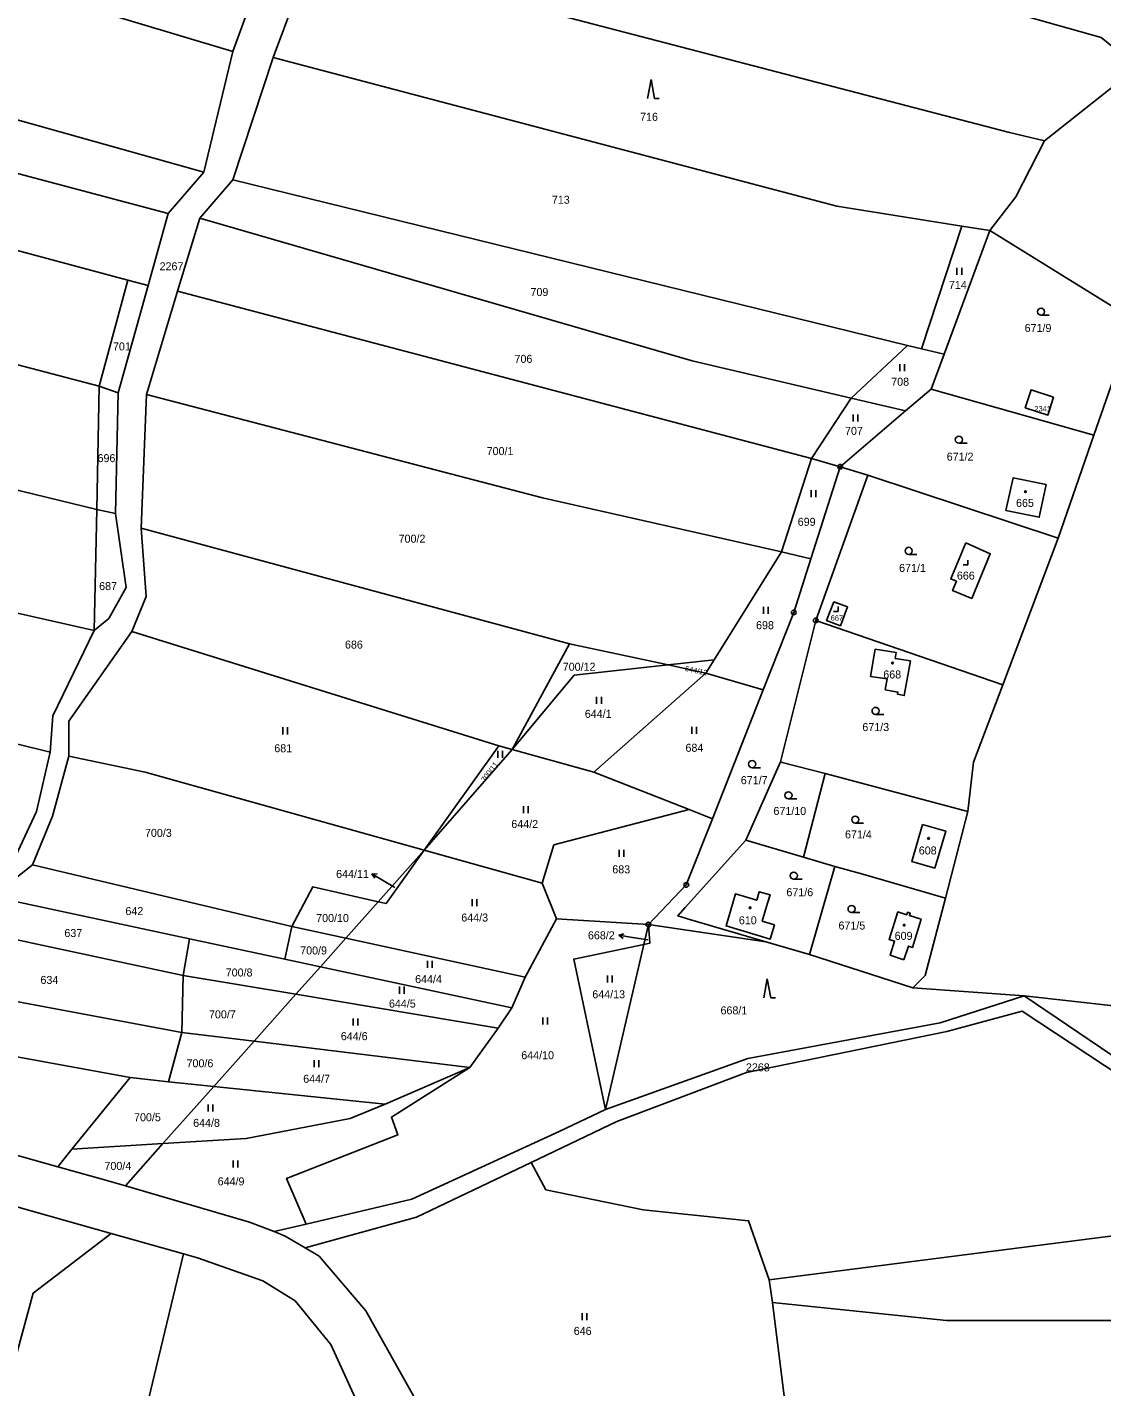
# Model space of a CAD drawing. Extents: x -725728 to -720881, y -1068679 to -1063504.
# Drawn here: x -722289.2 to -722061, y -1064708.2 to -1064419.4 of the extents above; entities that cross this region are included whole.
import ezdxf

# ---------------------------------------------------------------- set-up
doc = ezdxf.new("R2010")
doc.units = 0
for name, color, linetype in [('Hranice parcel', 7, 'Continuous'), ('Parcelní čísla', 7, 'Continuous'), ('Pop  PČ popisy', 7, 'Continuous'), ('Značky bodu BP', 7, 'Continuous'), ('Značky budov', 7, 'Continuous'), ('Značky kultur', 7, 'Continuous')]:
    doc.layers.add(name, color=color, linetype=linetype)

# ---------------------------------------------------------------- blocks, each defined once
blk = doc.blocks.new('4.02_3')
at = {"layer": 'Značky budov'}
blk.add_circle((-0.001, 0), 0.0175, dxfattribs=at)
blk = doc.blocks.new('4.02_4')
at = {"layer": 'Značky budov'}
blk.add_circle((-0.001, 0), 0.0175, dxfattribs=at)
blk = doc.blocks.new('1029_169')
at = {"layer": 'Pop  PČ popisy'}
for p, q in [((-0.296, 0.047), (-0.19, 0.081)), ((0, 0), (-0.296, 0.047)), ((-0.296, 0.047), (-0.205, -0.018))]:
    blk.add_line(p, q, dxfattribs=at)
blk = doc.blocks.new('1029_172')
at = {"layer": 'Pop  PČ popisy'}
for p, q in [((0, 0), (-0.257, 0.155)), ((-0.257, 0.155), (-0.146, 0.146)), ((-0.257, 0.155), (-0.197, 0.06))]:
    blk.add_line(p, q, dxfattribs=at)
blk = doc.blocks.new('3.19_1')
at = {"layer": 'Značky kultur'}
for p, q in [((-0.1, 0), (0, 0)), ((0, 0), (0, 0.1))]:
    blk.add_line(p, q, dxfattribs=at)
blk = doc.blocks.new('3.04_3')
at = {"layer": 'Značky kultur'}
blk.add_line((0.001, 0), (0.176, 0), dxfattribs=at)
blk.add_circle((0.001, 0.075), 0.075, dxfattribs=at)
blk = doc.blocks.new('3.04_2')
at = {"layer": 'Značky kultur'}
blk.add_line((0.001, 0), (0.176, 0), dxfattribs=at)
blk.add_circle((0.001, 0.075), 0.075, dxfattribs=at)
blk = doc.blocks.new('3.06_1')
at = {"layer": 'Značky kultur'}
for p, q in [((-0.051, 0), (-0.051, 0.15)), ((0.049, 0), (0.049, 0.15))]:
    blk.add_line(p, q, dxfattribs=at)
blk = doc.blocks.new('3.08_1')
at = {"layer": 'Značky kultur'}
for p, q in [((0, 0.4), (-0.075, 0)), ((0.075, 0), (0, 0.4)), ((0.075, 0), (0.175, 0))]:
    blk.add_line(p, q, dxfattribs=at)
blk = doc.blocks.new('3.06_2')
at = {"layer": 'Značky kultur'}
for p, q in [((-0.051, 0), (-0.051, 0.15)), ((0.049, 0), (0.049, 0.15))]:
    blk.add_line(p, q, dxfattribs=at)
blk = doc.blocks.new('1.05_1')
at = {"layer": 'Značky bodu BP'}
for radius in [0.05, 0.00303]:
    blk.add_circle((0, 0), radius, dxfattribs=at)
blk = doc.blocks.new('1.05_2')
at = {"layer": 'Značky bodu BP'}
for radius in [0.05, 0.00303]:
    blk.add_circle((0, 0), radius, dxfattribs=at)

msp = doc.modelspace()

# ---------------------------------------------------------------- linework, layer by layer
at = {"layer": 'Hranice parcel'}
for p, q in [((-722237.34, -1064401.85), (-722245.57, -1064424.54)), ((-722228.49, -1064403.13), (-722237.01, -1064425.82)), ((-722245.57, -1064424.54), (-722251.73, -1064450.13)), ((-722245.54, -1064451.75), (-722237.01, -1064425.82)), ((-722073.12, -1064443.47), (-722053.37, -1064427.81)), ((-722251.73, -1064450.13), (-722259.29, -1064458.95)), ((-722252.6, -1064459.91), (-722245.54, -1064451.75)), ((-722102.25, -1064486.94), (-722245.54, -1064451.75)), ((-722259.29, -1064458.95), (-722263.55, -1064474.25)), ((-722257.31, -1064475.42), (-722252.6, -1064459.91)), ((-722099.26, -1064487.67), (-722090.74, -1064461.6)), ((-722090.74, -1064461.6), (-722084.74, -1064462.56)), ((-722084.74, -1064462.56), (-722094.48, -1064488.84)), ((-722054.17, -1064481.5), (-722084.74, -1064462.56)), ((-722267.88, -1064473.09), (-722273.94, -1064495.64)), ((-722263.55, -1064474.25), (-722267.88, -1064473.09)), ((-722263.55, -1064474.25), (-722269.9, -1064497.02)), ((-722263.89, -1064497.36), (-722257.31, -1064475.42)), ((-722122.63, -1064510.94), (-722257.31, -1064475.42)), ((-722102.25, -1064486.94), (-722114.21, -1064498.16)), ((-722099.26, -1064487.67), (-722102.25, -1064486.94)), ((-722094.48, -1064488.84), (-722099.26, -1064487.67)), ((-722094.48, -1064488.84), (-722097.22, -1064496.22)), ((-722274.46, -1064521.84), (-722273.94, -1064495.64)), ((-722269.9, -1064497.02), (-722273.94, -1064495.64)), ((-722097.22, -1064496.22), (-722102.65, -1064500.86)), ((-722062.65, -1064506), (-722097.22, -1064496.22)), ((-722269.9, -1064497.02), (-722270.45, -1064522.63)), ((-722265.05, -1064525.76), (-722263.89, -1064497.36)), ((-722122.63, -1064510.94), (-722114.21, -1064498.16)), ((-722102.65, -1064500.86), (-722114.21, -1064498.16)), ((-722102.65, -1064500.86), (-722116.53, -1064512.74)), ((-722062.65, -1064506), (-722070.27, -1064527.91)), ((-722122.63, -1064510.94), (-722129.01, -1064530.83)), ((-722116.53, -1064512.74), (-722122.63, -1064510.94)), ((-722116.53, -1064512.74), (-722122.79, -1064532.32)), ((-722116.53, -1064512.74), (-722110.66, -1064514.55)), ((-722274.46, -1064521.84), (-722306.05, -1064514.11)), ((-722110.66, -1064514.55), (-722121.74, -1064545.38)), ((-722070.27, -1064527.91), (-722110.66, -1064514.55)), ((-722274.46, -1064521.84), (-722275.02, -1064547.52)), ((-722270.45, -1064522.63), (-722274.46, -1064521.84)), ((-722174.05, -1064550.35), (-722265.05, -1064525.76)), ((-722070.27, -1064527.91), (-722082.01, -1064559.05)), ((-722129.01, -1064530.83), (-722143.35, -1064553.76)), ((-722129.01, -1064530.83), (-722122.79, -1064532.32)), ((-722275.02, -1064547.52), (-722312.04, -1064539.16)), ((-722121.74, -1064545.38), (-722129.25, -1064575.44)), ((-722121.74, -1064545.38), (-722082.01, -1064559.05)), ((-722189.05, -1064571.99), (-722267.03, -1064547.75)), ((-722186.24, -1064572.77), (-722174.05, -1064550.35)), ((-722174.05, -1064550.35), (-722153.11, -1064554.83)), ((-722143.35, -1064553.76), (-722153.11, -1064554.83)), ((-722145.09, -1064556.55), (-722143.35, -1064553.76)), ((-722168.91, -1064577.58), (-722145.09, -1064556.55)), ((-722145.09, -1064556.55), (-722153.11, -1064554.83)), ((-722132.9, -1064560.12), (-722145.09, -1064556.55)), ((-722132.9, -1064560.12), (-722143.69, -1064587.49)), ((-722204.89, -1064594.15), (-722189.05, -1064571.99)), ((-722186.24, -1064572.77), (-722204.89, -1064594.15)), ((-722189.05, -1064571.99), (-722186.24, -1064572.77)), ((-722186.24, -1064572.77), (-722168.91, -1064577.58)), ((-722136.6, -1064592.05), (-722129.25, -1064575.44)), ((-722148.61, -1064585.56), (-722168.91, -1064577.58)), ((-722119.74, -1064577.91), (-722124.35, -1064595.63)), ((-722119.74, -1064577.91), (-722089.4, -1064585.92)), ((-722143.69, -1064587.49), (-722148.61, -1064585.56)), ((-722089.4, -1064585.92), (-722094.2, -1064604.39)), ((-722204.89, -1064594.15), (-722214.67, -1064605.13)), ((-722204.89, -1064594.15), (-722179.83, -1064601.16)), ((-722124.35, -1064595.63), (-722136.6, -1064592.05)), ((-722296.64, -1064604.05), (-722288.13, -1064597.29)), ((-722233.01, -1064610.4), (-722288.13, -1064597.29)), ((-722124.35, -1064595.63), (-722117.68, -1064597.66)), ((-722117.68, -1064597.66), (-722123.05, -1064616.33)), ((-722176.83, -1064608.72), (-722179.83, -1064601.16)), ((-722254.76, -1064612.97), (-722296.64, -1064604.05)), ((-722214.67, -1064605.13), (-722221.57, -1064612.88)), ((-722183.46, -1064621.14), (-722176.83, -1064608.72)), ((-722157.3, -1064609.97), (-722176.83, -1064608.72)), ((-722256.13, -1064620.77), (-722304.59, -1064610.4)), ((-722234.54, -1064617.3), (-722233.01, -1064610.4)), ((-722221.57, -1064612.88), (-722233.01, -1064610.4)), ((-722158.28, -1064614.17), (-722157.3, -1064609.97)), ((-722157.3, -1064609.97), (-722132.32, -1064613.61)), ((-722256.13, -1064620.77), (-722254.76, -1064612.97)), ((-722254.76, -1064612.97), (-722234.54, -1064617.3)), ((-722221.57, -1064612.88), (-722226.96, -1064618.93)), ((-722221.57, -1064612.88), (-722183.46, -1064621.14)), ((-722166.43, -1064649.27), (-722158.28, -1064614.17)), ((-722132.32, -1064613.61), (-722123.05, -1064616.33)), ((-722226.96, -1064618.93), (-722234.54, -1064617.3)), ((-722226.96, -1064618.93), (-722232.17, -1064624.78)), ((-722226.96, -1064618.93), (-722186.29, -1064627.64)), ((-722256.37, -1064632.92), (-722317.16, -1064621.52)), ((-722256.37, -1064632.92), (-722256.13, -1064620.77)), ((-722232.17, -1064624.78), (-722256.13, -1064620.77)), ((-722186.29, -1064627.64), (-722183.46, -1064621.14)), ((-722101.14, -1064623.4), (-722077.44, -1064625.09)), ((-722232.17, -1064624.78), (-722241.06, -1064634.77)), ((-722232.17, -1064624.78), (-722189.21, -1064631.97)), ((-722189.21, -1064631.97), (-722186.29, -1064627.64)), ((-722267.39, -1064642.49), (-722324.58, -1064631.99)), ((-722195.24, -1064640.3), (-722189.21, -1064631.97)), ((-722259.2, -1064643.36), (-722256.37, -1064632.92)), ((-722241.06, -1064634.77), (-722256.37, -1064632.92)), ((-722241.06, -1064634.77), (-722249.59, -1064644.35)), ((-722241.06, -1064634.77), (-722195.24, -1064640.3)), ((-722213.21, -1064648.12), (-722195.24, -1064640.3)), ((-722279.74, -1064657.7), (-722267.39, -1064642.49)), ((-722267.39, -1064642.49), (-722259.2, -1064643.36)), ((-722249.59, -1064644.35), (-722259.2, -1064643.36)), ((-722249.59, -1064644.35), (-722260.4, -1064656.5)), ((-722249.59, -1064644.35), (-722213.21, -1064648.12)), ((-722282.75, -1064661.41), (-722279.74, -1064657.7)), ((-722260.4, -1064656.5), (-722279.74, -1064657.7)), ((-722260.4, -1064656.5), (-722268.39, -1064665.47)), ((-722229.97, -1064673.59), (-722236.78, -1064675.2)), ((-722271.41, -1064675.59), (-722256.02, -1064679.92)), ((-722256.02, -1064679.92), (-722269.34, -1064735.11)), ((-722131.64, -1064685.44), (-722130.95, -1064690.23)), ((-722130.95, -1064690.23), (-722125.89, -1064730.13))]:
    msp.add_line(p, q, dxfattribs=at)
for points in [[(-722245.57, -1064424.54), (-722298.38, -1064408.65), (-722350.26, -1064393.61), (-722440.68, -1064372.26), (-722479.52, -1064360.13)], [(-722053.37, -1064427.81), (-722061.08, -1064421.58), (-722218.74, -1064377.16)], [(-722251.73, -1064450.13), (-722375.01, -1064415.63), (-722493.86, -1064384.39)], [(-722259.29, -1064458.95), (-722377.98, -1064427.44), (-722497.34, -1064398.25)], [(-722073.12, -1064443.47), (-722080.58, -1064441.76), (-722228.49, -1064403.13)], [(-722267.88, -1064473.09), (-722443.5, -1064425.95), (-722491.02, -1064416.99)], [(-722237.01, -1064425.82), (-722117.26, -1064457.38), (-722090.74, -1064461.6)], [(-722084.74, -1064462.56), (-722079.27, -1064455.41), (-722073.12, -1064443.47)], [(-722273.94, -1064495.64), (-722380.97, -1064467.55), (-722467.06, -1064447.49)], [(-722114.21, -1064498.16), (-722148, -1064490.26), (-722252.6, -1064459.91)], [(-722054.17, -1064481.5), (-722054.98, -1064483.92), (-722062.65, -1064506)], [(-722071.21, -1064497.93), (-722072.44, -1064501.74), (-722077.24, -1064500.2), (-722076, -1064496.36), (-722071.21, -1064497.93)], [(-722263.89, -1064497.36), (-722179.81, -1064519.34), (-722129.01, -1064530.83)], [(-722072.81, -1064516.5), (-722074.28, -1064523.45), (-722081.33, -1064522.02), (-722079.82, -1064515.11), (-722072.81, -1064516.5)], [(-722284.35, -1064573.33), (-722327.61, -1064562.63), (-722385.61, -1064546.87), (-722441.42, -1064534.46), (-722477.47, -1064523.41)], [(-722270.45, -1064522.63), (-722268.25, -1064538.37), (-722271.91, -1064544.96), (-722275.02, -1064547.52)], [(-722267.03, -1064547.75), (-722264, -1064540.31), (-722265.05, -1064525.76)], [(-722089.89, -1064528.92), (-722084.68, -1064531.2), (-722088.62, -1064540.71), (-722092.69, -1064539.03), (-722091.87, -1064537.04), (-722093.05, -1064536.56), (-722089.89, -1064528.92)], [(-722122.79, -1064532.32), (-722126.42, -1064543.66), (-722132.9, -1064560.12)], [(-722117.92, -1064541.39), (-722114.98, -1064542.5), (-722116.49, -1064546.5), (-722119.43, -1064545.39), (-722117.92, -1064541.39)], [(-722275.02, -1064547.52), (-722283.8, -1064565.64), (-722284.35, -1064573.33)], [(-722280.37, -1064574.17), (-722280.41, -1064566.77), (-722267.03, -1064547.75)], [(-722104.9, -1064553.44), (-722101.64, -1064553.98), (-722102.94, -1064561.32), (-722104.35, -1064561.06), (-722104.27, -1064560.58), (-722106.97, -1064560.1), (-722106.56, -1064557.76), (-722110.1, -1064557.25), (-722109.34, -1064552.7), (-722109.14, -1064551.49)], [(-722109.14, -1064551.49), (-722104.69, -1064552.18), (-722104.9, -1064553.44)], [(-722153.11, -1064554.83), (-722173.08, -1064557.03), (-722186.24, -1064572.77)], [(-722082.01, -1064559.05), (-722088.22, -1064575.45), (-722089.4, -1064585.92)], [(-722284.35, -1064573.33), (-722287.28, -1064585.95), (-722292.21, -1064596.57)], [(-722288.13, -1064597.29), (-722283.83, -1064586.95), (-722280.37, -1064574.17)], [(-722280.37, -1064574.17), (-722264.16, -1064577.59), (-722204.89, -1064594.15)], [(-722129.25, -1064575.44), (-722128.86, -1064575.54), (-722119.74, -1064577.91)], [(-722179.83, -1064601.16), (-722177.37, -1064593.06), (-722148.61, -1064585.56)], [(-722143.69, -1064587.49), (-722149.23, -1064601.55), (-722157.3, -1064609.97)], [(-722099.07, -1064588.7), (-722094.14, -1064590.13), (-722096.45, -1064597.98), (-722101.36, -1064596.57), (-722099.07, -1064588.7)], [(-722204.89, -1064594.15), (-722213.01, -1064605.51), (-722214.67, -1064605.13)], [(-722136.6, -1064592.05), (-722149.47, -1064606.37), (-722151.04, -1064608.09), (-722148.27, -1064608.94), (-722132.32, -1064613.61)], [(-722117.68, -1064597.66), (-722111.75, -1064599.28), (-722094.2, -1064604.39)], [(-722233.01, -1064610.4), (-722228.59, -1064601.98), (-722214.67, -1064605.13)], [(-722133.11, -1064609.27), (-722130.53, -1064610.04), (-722131.4, -1064613.04), (-722134, -1064612.27), (-722140.77, -1064610.25), (-722138.79, -1064603.46), (-722134.28, -1064604.78), (-722133.75, -1064603), (-722131.45, -1064603.65), (-722131.98, -1064605.45), (-722133.11, -1064609.27)], [(-722094.2, -1064604.39), (-722098.51, -1064620.81), (-722101.14, -1064623.4)], [(-722103.03, -1064617.46), (-722105.92, -1064616.46), (-722104.98, -1064613.48), (-722106.16, -1064613.11), (-722104.33, -1064607.29), (-722102.39, -1064607.9), (-722102.22, -1064607.37), (-722101.69, -1064607.54), (-722101.86, -1064608.07), (-722099.38, -1064608.85), (-722101.18, -1064614.82), (-722102.01, -1064614.53), (-722103.03, -1064617.46)], [(-721940, -1064607.73), (-722001.56, -1064625.33), (-722048.34, -1064628.38), (-722077.44, -1064625.09)], [(-722157.3, -1064609.97), (-722156.95, -1064613.89), (-722158.28, -1064614.17)], [(-722077.44, -1064625.09), (-722056.66, -1064639.19), (-722029.81, -1064639.88), (-721937.65, -1064610.06)], [(-721935.36, -1064612.33), (-722028.57, -1064642.08), (-722056.86, -1064642.26), (-722077.91, -1064628.35), (-722093.87, -1064632.7), (-722136.44, -1064641.37), (-722164, -1064651.81), (-722182.2, -1064660.5)], [(-722166.43, -1064649.27), (-722173.14, -1064617.32), (-722158.28, -1064614.17)], [(-722123.05, -1064616.33), (-722114.51, -1064619.11), (-722101.14, -1064623.4)], [(-722077.44, -1064625.09), (-722095.29, -1064630.84), (-722136.2, -1064638.4), (-722166.43, -1064649.27)], [(-721922.09, -1064625.48), (-721997.67, -1064664.24), (-722056.94, -1064675.86), (-722131.64, -1064685.44)], [(-722229.97, -1064673.59), (-722234.13, -1064663.89), (-722210.48, -1064654.65), (-722211.87, -1064650.86), (-722195.24, -1064640.3)], [(-722282.75, -1064661.41), (-722292.81, -1064658.6), (-722324.03, -1064650.27), (-722342.48, -1064647.21), (-722343.81, -1064646.97)], [(-722260.4, -1064656.5), (-722242.71, -1064655.4), (-722220.62, -1064651.14), (-722213.21, -1064648.12)], [(-722166.43, -1064649.27), (-722176.25, -1064653.91), (-722207.57, -1064668.31), (-722229.97, -1064673.59)], [(-722230.22, -1064678.63), (-722206.57, -1064672.15), (-722182.2, -1064660.5)], [(-722182.2, -1064660.5), (-722179.08, -1064666.3), (-722158.39, -1064670.58), (-722136, -1064672.87), (-722131.64, -1064685.44)], [(-722268.39, -1064665.47), (-722272.85, -1064664.17), (-722282.75, -1064661.41)], [(-722271.41, -1064675.59), (-722298.06, -1064668.1), (-722306.48, -1064665.59)], [(-722236.78, -1064675.2), (-722242, -1064673.15), (-722268.39, -1064665.47)], [(-722236.78, -1064675.2), (-722234.41, -1064676.13), (-722230.22, -1064678.63)], [(-722307.49, -1064760.09), (-722287.94, -1064688.27), (-722271.41, -1064675.59)], [(-722256.02, -1064679.92), (-722253.09, -1064680.74), (-722239.16, -1064685.62), (-722232.3, -1064689.9), (-722224.74, -1064699.15), (-722215.39, -1064719.65)], [(-722206.13, -1064712), (-722217.28, -1064691.99), (-722227.2, -1064680.43), (-722230.22, -1064678.63)], [(-722130.95, -1064690.23), (-722093.96, -1064694.07), (-722009.83, -1064694.07)]]:
    msp.add_lwpolyline(points, dxfattribs=at)
at = {"layer": 'Pop  PČ popisy'}
for p, q in [((-722211.17, -1064602.09), (-722213.43, -1064600.75)), ((-722157.44, -1064613.22), (-722160.63, -1064612.72))]:
    msp.add_line(p, q, dxfattribs=at)

# ---------------------------------------------------------------- block references
at = {"layer": 'Pop  PČ popisy', "xscale": 10, "yscale": 10}
for name, p in [('1029_172', (-722213.43, -1064600.75)), ('1029_169', (-722160.63, -1064612.72))]:
    msp.add_blockref(name, p, dxfattribs=at)
at = {"layer": 'Značky bodu BP', "xscale": 10, "yscale": 10}
for name, p in [('1.05_1', (-722116.53, -1064512.74)), ('1.05_2', (-722126.42, -1064543.66)), ('1.05_2', (-722121.74, -1064545.38)), ('1.05_1', (-722149.23, -1064601.55)), ('1.05_1', (-722157.3, -1064609.97))]:
    msp.add_blockref(name, p, dxfattribs=at)
at = {"layer": 'Značky budov', "xscale": 10, "yscale": 10}
for name, p in [('4.02_3', (-722077.18, -1064518.02)), ('4.02_4', (-722105.42, -1064554.43)), ('4.02_4', (-722097.77, -1064591.68)), ('4.02_4', (-722135.67, -1064606.41)), ('4.02_3', (-722102.95, -1064610.1))]:
    msp.add_blockref(name, p, dxfattribs=at)
at = {"layer": 'Značky kultur', "xscale": 10, "yscale": 10}
for name, p in [('3.08_1', (-722156.73, -1064434.5)), ('3.06_1', (-722091.23, -1064471.98)), ('3.04_2', (-722073.89, -1064480.54)), ('3.06_1', (-722103.37, -1064492.44)), ('3.06_1', (-722113.3, -1064503.1)), ('3.04_2', (-722091.35, -1064507.74)), ('3.06_1', (-722122.19, -1064519.19)), ('3.04_2', (-722102, -1064531.34)), ('3.19_1', (-722089.42, -1064533.55)), ('3.06_1', (-722132.31, -1064543.96)), ('3.19_1', (-722116.97, -1064543.44)), ('3.06_1', (-722167.77, -1064563.09)), ('3.04_2', (-722109.05, -1064565.33)), ('3.06_1', (-722234.46, -1064569.57)), ('3.06_1', (-722147.54, -1064569.46)), ('3.06_1', (-722188.79, -1064574.55)), ('3.04_3', (-722135.26, -1064576.65)), ('3.04_2', (-722127.54, -1064583.27)), ('3.06_1', (-722183.32, -1064586.32)), ('3.04_3', (-722113.35, -1064588.43)), ('3.06_1', (-722162.98, -1064595.57)), ('3.04_2', (-722126.41, -1064600.33)), ('3.06_1', (-722194.24, -1064606.08)), ('3.04_3', (-722114.14, -1064607.42)), ('3.06_1', (-722203.68, -1064619.19)), ('3.06_2', (-722209.67, -1064624.65)), ('3.06_1', (-722165.47, -1064622.3)), ('3.08_1', (-722132.05, -1064625.51)), ('3.06_2', (-722219.52, -1064631.4)), ('3.06_1', (-722179.21, -1064631.22)), ('3.06_1', (-722227.76, -1064640.29)), ('3.06_2', (-722250.28, -1064649.66)), ('3.06_1', (-722245, -1064661.57)), ('3.06_1', (-722170.87, -1064693.98))]:
    msp.add_blockref(name, p, dxfattribs=at)

# ---------------------------------------------------------------- texts
at = {"layer": 'Parcelní čísla'}
for s, height, p in [('716', 1.7, (-722159.05, -1064439.25)), ('713', 1.7, (-722177.79, -1064456.86)), ('2267', 1.7, (-722261.12, -1064471)), ('714', 1.7, (-722093.46, -1064474.96)), ('709', 1.7, (-722182.33, -1064476.46)), ('671/9', 1.7, (-722077.37, -1064484.1)), ('701', 1.7, (-722271.02, -1064488.02)), ('706', 1.7, (-722185.73, -1064490.66)), ('708', 1.7, (-722105.71, -1064495.52)), ('2341', 1.14, (-722075.3, -1064500.97)), ('707', 1.7, (-722115.52, -1064505.95)), ('696', 1.7, (-722274.3, -1064511.75)), ('700/1', 1.7, (-722191.64, -1064510.25)), ('671/2', 1.7, (-722093.92, -1064511.43)), ('665', 1.7, (-722079.2, -1064521.26)), ('699', 1.7, (-722125.57, -1064525.27)), ('700/2', 1.7, (-722210.34, -1064528.85)), ('671/1', 1.7, (-722104.03, -1064535.07)), ('666', 1.7, (-722091.76, -1064536.7)), ('687', 1.7, (-722273.96, -1064538.93)), ('698', 1.7, (-722134.42, -1064547.23)), ('667', 1.14, (-722118.57, -1064545.44)), ('686', 1.7, (-722221.74, -1064551.35)), ('700/12', 1.7, (-722175.48, -1064556.06)), ('668', 1.7, (-722107.39, -1064557.7)), ('644/1', 1.7, (-722170.79, -1064566.06)), ('671/3', 1.7, (-722111.84, -1064568.87)), ('684', 1.7, (-722149.41, -1064573.27)), ('681', 1.7, (-722236.75, -1064573.37)), ('671/7', 1.7, (-722137.66, -1064580.15)), ('671/10', 1.7, (-722130.72, -1064586.69)), ('644/2', 1.7, (-722186.4, -1064589.46)), ('700/3', 1.7, (-722264.22, -1064591.35)), ('671/4', 1.7, (-722115.52, -1064591.67)), ('608', 1.7, (-722099.85, -1064595.08)), ('683', 1.7, (-722164.95, -1064599.09)), ('644/11', 1.7, (-722223.62, -1064600.07)), ('671/6', 1.7, (-722127.97, -1064603.95)), ('642', 1.7, (-722268.37, -1064607.95)), ('700/10', 1.7, (-722227.86, -1064609.43)), ('644/3', 1.7, (-722197.03, -1064609.33)), ('610', 1.7, (-722138.07, -1064609.91)), ('637', 1.7, (-722281.34, -1064612.62)), ('668/2', 1.7, (-722170.13, -1064613.1)), ('671/5', 1.7, (-722116.91, -1064611.03)), ('609', 1.7, (-722104.98, -1064613.22)), ('700/9', 1.7, (-722231.25, -1064616.32)), ('700/8', 1.7, (-722247.07, -1064621)), ('644/4', 1.7, (-722206.84, -1064622.41)), ('634', 1.7, (-722286.42, -1064622.58)), ('644/5', 1.7, (-722212.4, -1064627.6)), ('644/13', 1.7, (-722169.2, -1064625.63)), ('700/7', 1.7, (-722250.62, -1064629.89)), ('668/1', 1.7, (-722141.97, -1064629.05)), ('644/6', 1.7, (-722222.62, -1064634.53)), ('644/10', 1.7, (-722184.29, -1064638.57)), ('700/6', 1.7, (-722255.39, -1064640.29)), ('2268', 1.7, (-722136.57, -1064641.15)), ('644/7', 1.7, (-722230.61, -1064643.58)), ('700/5', 1.7, (-722266.54, -1064651.75)), ('644/8', 1.7, (-722253.99, -1064652.95)), ('700/4', 1.7, (-722272.83, -1064662.09)), ('644/9', 1.7, (-722248.78, -1064665.37)), ('646', 1.7, (-722173.15, -1064697.13))]:
    msp.add_text(s, height=height, dxfattribs=at).set_placement(p)
for s, rotation, p in [('644/12', 348, (-722149.61, -1064556.08)), ('700/11', 53, (-722192.04, -1064579.8))]:
    msp.add_text(s, height=1.14, rotation=rotation, dxfattribs=at).set_placement(p)

doc.saveas('drawing.dxf')
